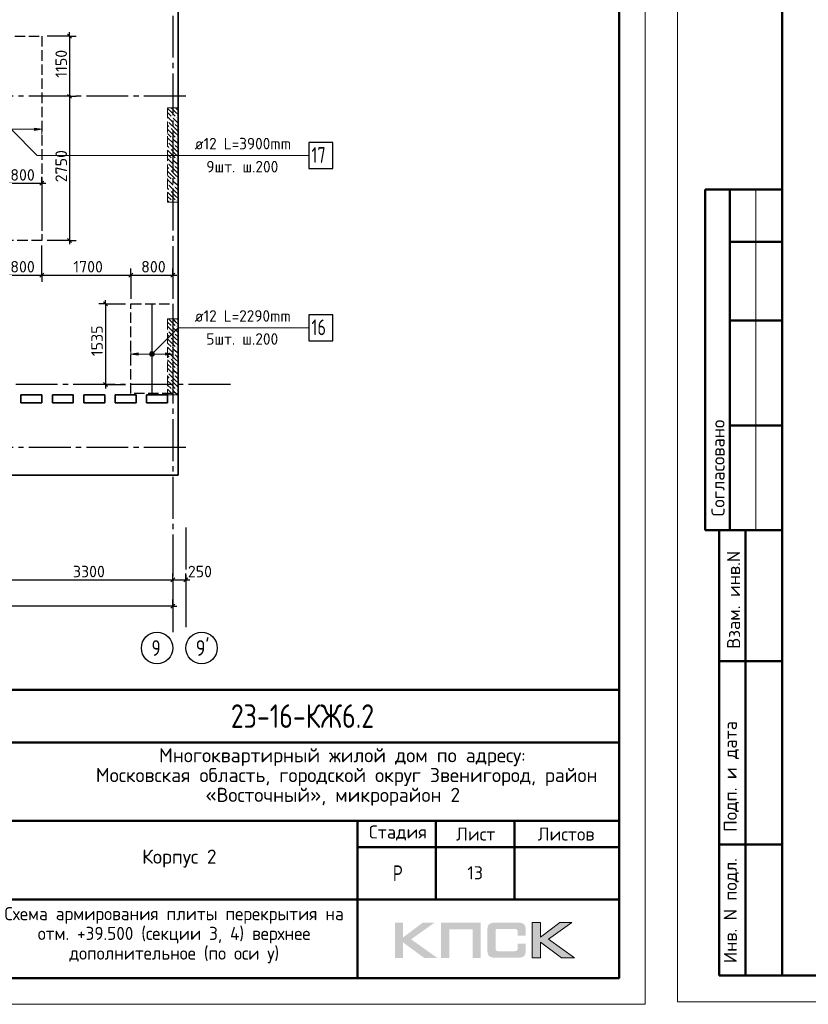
# Model space of a CAD drawing. Header units: millimetres. Extents: x 40580 to 1930067, y -240640 to 81020.
# Tile 265 of 656: x 789199 to 804263, y -240289 to -221496. Entities that reach past the tile are written whole.
import ezdxf

# ---------------------------------------------------------------- set-up
doc = ezdxf.new("R2010")
doc.units = ezdxf.units.MM
for name, pattern in [('______2', [270, 200, -70]), ('______5', [1100, 800, -100, 100, -100]), ('CENTER', [2, 1.25, -0.25, 0.25, -0.25])]:
    doc.linetypes.add(name, pattern=pattern)
for name, color, linetype, lineweight in [('Standard', 7, 'Continuous', 25), ('ДОП Верх по У', 7, 'Continuous', 25), ('ЖБ Перекрытие верхний уровень', 7, 'Continuous', 35), ('ОСИ', 7, 'CENTER', 15), ('Позиционная метка номер позиции', 7, 'Continuous', 13), ('Примечания', 7, 'Continuous', 13)]:
    doc.layers.add(name, color=color, linetype=linetype, lineweight=lineweight)
doc.layers.add('ЖБ Пилон', color=7, linetype='______2', lineweight=13, true_color=0xa0a0a0)
doc.styles.add('GOST 2.304', font='isocpeur.ttf', dxfattribs={"width": 0.8})
doc.styles.add('ISOCPEUR', font='isocpeur.ttf')

msp = doc.modelspace()

# ---------------------------------------------------------------- hatches: boundary and pattern name
h = msp.add_hatch(color=256)
h.paths.add_polyline_path([(797122.2, -238731.6), (796894.7, -238731.6), (796522.7, -239011.7), (796522.7, -238731.6), (796365, -238731.6), (796365, -239403.8), (796522.7, -239403.8), (796522.7, -239108.5), (796925.1, -239403.8), (797176.8, -239403.8), (796676.2, -239048.3)])
h.paths.add_polyline_path([(797405, -238858.2), (797850.3, -238858.2), (797850.3, -239403.8), (798006.6, -239403.8), (798006.6, -238731.6), (797839.9, -238731.6), (797248.7, -238731.6), (797248.7, -238890.7), (797248.7, -239403.8), (797405, -239403.8)])
h.paths.add_polyline_path([(799144.7, -238728.2), (798987.1, -238728.2), (798987.1, -239401), (799144.7, -239401), (799144.7, -239105), (799547.2, -239401), (799798.9, -239401), (799298.2, -239044.9), (799744.2, -238728.2), (799517.4, -238728.2), (799144.7, -239008.2)])
msp.add_hatch(color=256).paths.add_polyline_path([(798855.7, -238802.9), (798853.6, -238795.3), (798850.9, -238789), (798847.4, -238782.8), (798843.9, -238776.6), (798840.5, -238771.8), (798836.3, -238766.9), (798832.2, -238762.1), (798828, -238757.9), (798822.5, -238754.5), (798817, -238750.3), (798810.8, -238746.9), (798803.8, -238744.1), (798796.9, -238741.3), (798789.3, -238738.6), (798781.7, -238736.5), (798763.7, -238733), (798744.4, -238730.3), (798722.9, -238728.9), (798699.4, -238728.2), (798298.4, -238728.2), (798274.9, -238728.9), (798254.1, -238730.3), (798234.1, -238733), (798216.8, -238736.5), (798208.5, -238739.3), (798200.9, -238741.3), (798194, -238744.1), (798187.7, -238747.6), (798181.5, -238750.3), (798175.3, -238754.5), (798170.4, -238757.9), (798165.6, -238762.1), (798161.5, -238766.9), (798158, -238771.8), (798153.9, -238776.6), (798150.4, -238782.8), (798147.6, -238789), (798144.9, -238796), (798142.1, -238802.9), (798140, -238810.5), (798136.6, -238827.1), (798133.8, -238845), (798131.7, -238865.1), (798131.7, -238887.2), (798131.7, -239241.3), (798131.7, -239263.4), (798133.8, -239283.4), (798136.6, -239302.1), (798140, -239318.7), (798142.1, -239326.3), (798144.9, -239333.2), (798147.6, -239340.1), (798150.4, -239346.4), (798153.9, -239351.9), (798158, -239357.4), (798161.5, -239362.3), (798165.6, -239367.1), (798170.4, -239371.3), (798176, -239374.7), (798181.5, -239378.2), (798187.7, -239381.6), (798194, -239385.1), (798201.6, -239387.2), (798208.5, -239389.9), (798216.8, -239392), (798234.1, -239396.2), (798254.1, -239398.2), (798275.6, -239400.3), (798298.4, -239401), (798699.4, -239401), (798722.9, -239400.3), (798744.4, -239398.9), (798763.7, -239396.2), (798781, -239392.7), (798789.3, -239389.9), (798796.9, -239387.9), (798803.8, -239385.1), (798810.8, -239381.6), (798817, -239378.9), (798822.5, -239374.7), (798828, -239371.3), (798832.2, -239367.1), (798836.3, -239363), (798840.5, -239357.4), (798843.9, -239352.6), (798847.4, -239346.4), (798850.9, -239340.1), (798853.6, -239333.9), (798855.7, -239326.3), (798858.5, -239318.7), (798861.9, -239302.1), (798864.7, -239284.1), (798866.1, -239263.4), (798866.8, -239241.3), (798866.8, -239129.9), (798709.8, -239129.9), (798709.8, -239220.5), (798709.8, -239226.7), (798709.1, -239233), (798707.7, -239238.5), (798706.3, -239244), (798704.3, -239248.9), (798702.2, -239253), (798699.4, -239257.2), (798696, -239260.6), (798692.5, -239264.1), (798688.4, -239266.8), (798683.5, -239268.9), (798678.7, -239271), (798673.8, -239272.4), (798667.6, -239273.1), (798661.4, -239273.8), (798655.2, -239274.5), (798331.6, -239274.5), (798326, -239273.8), (798321.2, -239273.1), (798317, -239271), (798312.9, -239268.9), (798308.7, -239266.2), (798305.3, -239263.4), (798301.8, -239259.9), (798299.1, -239255.8), (798296.3, -239251.6), (798294.2, -239247.5), (798292.1, -239242.6), (798290.8, -239237.8), (798288.7, -239228.1), (798288, -239218.4), (798288, -238895.5), (798288, -238890), (798288.7, -238884.5), (798290.1, -238879.6), (798291.5, -238874.8), (798292.8, -238870.6), (798294.9, -238867.2), (798297.7, -238863.7), (798300.4, -238860.3), (798303.9, -238857.5), (798307.4, -238854.7), (798311.5, -238852.7), (798315.7, -238851.3), (798320.5, -238849.9), (798325.3, -238849.2), (798330.9, -238848.5), (798336.4, -238848.5), (798655.2, -238848.5), (798661.4, -238848.5), (798667.6, -238849.2), (798673.2, -238850.6), (798678, -238852), (798682.8, -238854), (798687.7, -238856.1), (798691.8, -238859.6), (798695.3, -238862.3), (798698.7, -238866.5), (798701.5, -238870.6), (798704.3, -238874.8), (798706.3, -238879.6), (798707.7, -238884.5), (798709.1, -238890), (798709.8, -238896.2), (798709.8, -238902.4), (798709.8, -238976.4), (798866.8, -238976.4), (798866.8, -238887.2), (798866.1, -238865.1), (798864.7, -238845), (798861.9, -238827.1), (798857.8, -238810.5)])
at = {"layer": 'ДОП Верх по У', "linetype": 'Continuous', "lineweight": 13, "transparency": 33554687}
for points in [[(789483.2, -223608.6), (789623.2, -223588.6), (789483.2, -223568.6)], [(791691, -227896.3), (791691, -227858.8), (791685.7, -227877.6)], [(791691, -227858.8), (791704.5, -227909.8), (791704.5, -227845.3)], [(791691, -227858.8), (791691, -227896.3), (791704.5, -227909.8)], [(791704.5, -227845.3), (791723.2, -227915.1), (791723.2, -227840.1)], [(791704.5, -227845.3), (791704.5, -227909.8), (791723.2, -227915.1)], [(791723.2, -227840.1), (791723.2, -227915.1), (791742, -227909.8)], [(791723.2, -227840.1), (791742, -227909.8), (791742, -227845.3)], [(791742, -227845.3), (791742, -227909.8), (791755.5, -227896.3)], [(791742, -227845.3), (791755.5, -227896.3), (791755.5, -227858.8)], [(791755.5, -227858.8), (791755.5, -227896.3), (791760.7, -227877.6)], [(791983.2, -227897.6), (792123.2, -227877.6), (791983.2, -227857.6)]]:
    msp.add_hatch(color=7, dxfattribs=at).paths.add_polyline_path(points)
msp.add_hatch(color=7, dxfattribs=at).paths.add_polyline_path([(791463.2, -227897.6), (791323.2, -227877.6), (791463.2, -227857.6)], flags=16)
at = {"layer": 'ЖБ Пилон', "linetype": 'Continuous', "lineweight": -3, "transparency": 33554687}
for points in [[(792023.7, -223435.5), (792030.2, -223429), (792036.7, -223435.5), (792030.2, -223442)], [(792103.7, -223355.5), (792110.2, -223349), (792116.7, -223355.5), (792110.2, -223362)], [(792183.7, -223355.5), (792190.2, -223349), (792196.7, -223355.5), (792190.2, -223362)], [(792063.7, -223555.5), (792070.2, -223549), (792076.7, -223555.5), (792070.2, -223562)], [(792143.7, -223475.5), (792150.2, -223469), (792156.7, -223475.5), (792150.2, -223482)], [(792103.7, -223755.5), (792110.2, -223749), (792116.7, -223755.5), (792110.2, -223762)], [(792183.7, -223755.5), (792190.2, -223749), (792196.7, -223755.5), (792190.2, -223762)], [(792023.7, -223835.5), (792030.2, -223829), (792036.7, -223835.5), (792030.2, -223842)], [(792063.7, -223955.5), (792070.2, -223949), (792076.7, -223955.5), (792070.2, -223962)], [(792143.7, -223875.5), (792150.2, -223869), (792156.7, -223875.5), (792150.2, -223882)], [(792103.7, -224155.5), (792110.2, -224149), (792116.7, -224155.5), (792110.2, -224162)], [(792183.7, -224155.5), (792190.2, -224149), (792196.7, -224155.5), (792190.2, -224162)], [(792023.7, -224235.5), (792030.2, -224229), (792036.7, -224235.5), (792030.2, -224242)], [(792063.7, -224355.5), (792070.2, -224349), (792076.7, -224355.5), (792070.2, -224362)], [(792143.7, -224275.5), (792150.2, -224269), (792156.7, -224275.5), (792150.2, -224282)], [(792103.7, -224555.5), (792110.2, -224549), (792116.7, -224555.5), (792110.2, -224562)], [(792183.7, -224555.5), (792190.2, -224549), (792196.7, -224555.5), (792190.2, -224562)], [(792023.7, -224635.5), (792030.2, -224629), (792036.7, -224635.5), (792030.2, -224642)], [(792063.7, -224755.5), (792070.2, -224749), (792076.7, -224755.5), (792070.2, -224762)], [(792143.7, -224675.5), (792150.2, -224669), (792156.7, -224675.5), (792150.2, -224682)], [(792103.7, -224955.5), (792110.2, -224949), (792116.7, -224955.5), (792110.2, -224962)], [(792183.7, -224955.5), (792190.2, -224949), (792196.7, -224955.5), (792190.2, -224962)], [(792103.7, -227355.5), (792110.2, -227349), (792116.7, -227355.5), (792110.2, -227362)], [(792183.7, -227355.5), (792190.2, -227349), (792196.7, -227355.5), (792190.2, -227362)], [(792023.7, -227435.5), (792030.2, -227429), (792036.7, -227435.5), (792030.2, -227442)], [(792063.7, -227555.5), (792070.2, -227549), (792076.7, -227555.5), (792070.2, -227562)], [(792143.7, -227475.5), (792150.2, -227469), (792156.7, -227475.5), (792150.2, -227482)], [(792103.7, -227755.5), (792110.2, -227749), (792116.7, -227755.5), (792110.2, -227762)], [(792183.7, -227755.5), (792190.2, -227749), (792196.7, -227755.5), (792190.2, -227762)], [(792023.7, -227835.5), (792030.2, -227829), (792036.7, -227835.5), (792030.2, -227842)], [(792063.7, -227955.5), (792070.2, -227949), (792076.7, -227955.5), (792070.2, -227962)], [(792143.7, -227875.5), (792150.2, -227869), (792156.7, -227875.5), (792150.2, -227882)], [(792023.7, -228235.5), (792030.2, -228229), (792036.7, -228235.5), (792030.2, -228242)], [(792103.7, -228155.5), (792110.2, -228149), (792116.7, -228155.5), (792110.2, -228162)], [(792143.7, -228275.5), (792150.2, -228269), (792156.7, -228275.5), (792150.2, -228282)], [(792183.7, -228155.5), (792190.2, -228149), (792196.7, -228155.5), (792190.2, -228162)], [(792063.7, -228355.5), (792070.2, -228349), (792076.7, -228355.5), (792070.2, -228362)], [(792023.7, -228635.5), (792030.2, -228629), (792036.7, -228635.5), (792030.2, -228642)], [(792103.7, -228555.5), (792110.2, -228549), (792116.7, -228555.5), (792110.2, -228562)], [(792183.7, -228555.5), (792190.2, -228549), (792196.7, -228555.5), (792190.2, -228562)]]:
    msp.add_hatch(color=7, dxfattribs=at).paths.add_polyline_path(points, flags=16)
at = {"layer": 'Позиционная метка номер позиции', "linetype": 'Continuous', "lineweight": 13, "transparency": 33554687}
for points in [[(791680, -227866.1), (791755.1, -227909.4), (791691.4, -227845.8)], [(791680, -227889), (791734.7, -227920.9), (791680, -227866.1)], [(791680, -227866.1), (791734.7, -227920.9), (791755.1, -227909.4)], [(791711.8, -227920.9), (791680, -227889), (791691.4, -227909.4)], [(791680, -227889), (791711.8, -227920.9), (791734.7, -227920.9)], [(791691.4, -227845.8), (791766.5, -227889), (791711.8, -227834.3)], [(791691.4, -227845.8), (791755.1, -227909.4), (791766.5, -227889)], [(791711.8, -227834.3), (791766.5, -227889), (791766.5, -227866.1)], [(791711.8, -227834.3), (791766.5, -227866.1), (791734.7, -227834.3)], [(791734.7, -227834.3), (791766.5, -227866.1), (791755.1, -227845.8)]]:
    msp.add_hatch(color=7, dxfattribs=at).paths.add_polyline_path(points)

# ---------------------------------------------------------------- linework, layer by layer
at = {"lineweight": 0}
msp.add_lwpolyline([(798987.1, -239401), (798987.1, -238728.2), (799144.7, -238728.2), (799144.7, -239008.2), (799517.4, -238728.2), (799744.2, -238728.2), (799298.2, -239044.9), (799798.9, -239401), (799547.2, -239401), (799144.7, -239105), (799144.7, -239401), (798987.1, -239401)], close=True, dxfattribs=at)
at = {"layer": 'Standard', "color": 7, "linetype": 'Continuous', "lineweight": -3, "transparency": 33554687}
for p, q in [((790152.1, -221808.6), (790152.1, -221733.6)), ((790152.1, -222958.6), (790152.1, -225708.6)), ((788823.2, -224618.6), (789623.2, -224618.6)), ((789623.2, -224618.6), (789698.2, -224618.6)), ((790152.1, -225708.6), (790152.1, -225783.6)), ((788823.2, -226371.6), (789623.2, -226371.6)), ((789623.2, -226371.6), (791323.2, -226371.6)), ((791323.2, -226371.6), (792123.2, -226371.6)), ((792123.2, -226371.6), (792198.2, -226371.6)), ((790836.6, -226921.6), (790836.6, -226846.6)), ((790836.6, -228458.6), (790836.6, -228533.6)), ((788823.2, -232188.6), (792123.2, -232188.6)), ((792123.2, -232188.6), (792373.2, -232188.6)), ((792373.2, -232188.6), (792448.2, -232188.6)), ((792123.2, -232688.6), (767073.2, -232688.6)), ((792123.2, -232688.6), (792198.2, -232688.6))]:
    msp.add_line(p, q, dxfattribs=at)
at = {"layer": 'Standard', "color": 251, "linetype": 'Continuous', "lineweight": -3, "true_color": 0x656565, "transparency": 33554687}
for p, q in [((790152.1, -221808.6), (789723.2, -221808.6)), ((790152.1, -221808.6), (790027.1, -221808.6)), ((790152.1, -221808.6), (790277.1, -221808.6)), ((790152.1, -222958.6), (790027.1, -222958.6)), ((790152.1, -222958.6), (790277.1, -222958.6)), ((790152.1, -222958.6), (790152.1, -222958.6)), ((789623.2, -224618.6), (789623.2, -224493.6)), ((789623.2, -224618.6), (789623.2, -224743.6)), ((789623.2, -224618.6), (789623.2, -225528.3)), ((790152.1, -225708.6), (789723.2, -225708.6)), ((790152.1, -225708.6), (790027.1, -225708.6)), ((790152.1, -225708.6), (790277.1, -225708.6)), ((789623.2, -226371.6), (789623.2, -226246.6)), ((791323.2, -226371.6), (791323.2, -226246.6)), ((792123.2, -226371.6), (792123.2, -226246.6)), ((789623.2, -226371.6), (789623.2, -226496.6)), ((791323.2, -226371.6), (791323.2, -226496.6)), ((791323.2, -226371.6), (791323.2, -226821.6)), ((792123.2, -226371.6), (792123.2, -226496.6)), ((792123.2, -226371.6), (792123.2, -226821.6)), ((790836.6, -226921.6), (790711.6, -226921.6)), ((790836.6, -226921.6), (790961.6, -226921.6)), ((790836.6, -228458.6), (790711.6, -228458.6)), ((790836.6, -228458.6), (790961.6, -228458.6)), ((790836.6, -228458.6), (791223.2, -228458.6)), ((792123.2, -232188.6), (792123.2, -232063.6)), ((792373.2, -232188.6), (792373.2, -232063.6)), ((792123.2, -232188.6), (792123.2, -232313.6)), ((792123.2, -232188.6), (792123.2, -232640.8)), ((792373.2, -232188.6), (792373.2, -232313.6)), ((792373.2, -232188.6), (792373.2, -232640.8)), ((792123.2, -232688.6), (792123.2, -232563.6)), ((792123.2, -232688.6), (792123.2, -232813.6)), ((792123.2, -232688.6), (792123.2, -232688.6))]:
    msp.add_line(p, q, dxfattribs=at)
at = {"layer": 'Standard', "color": 7, "linetype": 'Continuous', "lineweight": 25, "transparency": 33554687}
for p, q in [((790114.6, -221771.1), (790189.6, -221846.1)), ((790114.6, -222921.1), (790189.6, -222996.1)), ((789585.7, -224656.1), (789660.7, -224581.1)), ((790114.6, -225671.1), (790189.6, -225746.1)), ((789585.7, -226409.1), (789660.7, -226334.1)), ((791285.7, -226409.1), (791360.7, -226334.1)), ((792085.7, -226409.1), (792160.7, -226334.1)), ((790799.1, -226884.1), (790874.1, -226959.1)), ((790799.1, -228421.1), (790874.1, -228496.1)), ((792085.7, -232226.1), (792160.7, -232151.1)), ((792335.7, -232226.1), (792410.7, -232151.1)), ((792160.7, -232651.1), (792085.7, -232726.1)), ((800649.2, -239788.6), (800649.2, -234288.6)), ((782149.2, -239788.6), (800649.2, -239788.6)), ((782149.2, -239788.6), (800649.2, -239788.6)), ((782149.2, -239788.6), (800649.2, -239788.6))]:
    msp.add_line(p, q, dxfattribs=at)
at = {"layer": 'Standard', "color": 7, "linetype": 'Continuous', "lineweight": 50, "transparency": 33554687}
for p, q in [((803762.7, -224739), (802289.6, -224739)), ((802289.6, -224739), (802289.6, -231239)), ((802289.6, -224739), (802289.6, -231239)), ((802762.7, -224739), (802762.7, -231239)), ((803762.7, -225739), (802762.7, -225739)), ((803762.7, -227239), (802762.7, -227239)), ((803762.7, -229239), (802762.7, -229239)), ((802289.6, -231239), (803762.7, -231239)), ((802562.7, -239739), (802562.7, -231239)), ((802562.7, -239739), (802562.7, -231239)), ((803062.7, -239739), (803062.7, -231239)), ((802562.7, -233739), (803762.7, -233739)), ((782149.2, -234288.6), (800649.2, -234288.6)), ((788649.2, -235288.6), (800649.2, -235288.6)), ((788649.2, -236788.6), (800649.2, -236788.6)), ((795649.2, -238288.6), (795649.2, -236788.6)), ((797149.2, -238288.6), (797149.2, -236788.6)), ((798649.2, -238288.6), (798649.2, -236788.6)), ((795649.2, -237288.6), (800649.2, -237288.6)), ((802562.7, -237239), (803762.7, -237239)), ((788649.2, -238288.6), (800649.2, -238288.6)), ((795649.2, -239788.6), (795649.2, -238288.6)), ((795649.2, -239788.6), (795649.2, -238288.6)), ((803762.7, -239739), (802562.7, -239739))]:
    msp.add_line(p, q, dxfattribs=at)
at = {"layer": 'Standard', "color": 7, "linetype": 'Continuous', "lineweight": 13, "transparency": 33554687}
msp.add_line((803262.7, -224739), (803262.7, -231239), dxfattribs=at)
for points in [[(759149.2, -240288.6), (801149.2, -240288.6), (801149.2, -180888.6), (759149.2, -180888.6), (759149.2, -240288.6)], [(801762.7, -240239), (843762.7, -240239), (843762.7, -210634.9), (801762.7, -210634.9), (801762.7, -240239)]]:
    msp.add_lwpolyline(points, close=True, dxfattribs=at)
at = {"layer": 'Standard', "color": 7, "linetype": 'Continuous', "lineweight": 50, "transparency": 33554687}
for points in [[(761149.2, -181388.6), (800649.2, -181388.6), (800649.2, -239788.6), (761149.2, -239788.6), (761149.2, -181388.6)], [(803762.7, -211134.9), (843262.7, -211134.9), (843262.7, -239739), (803762.7, -239739), (803762.7, -211134.9)]]:
    msp.add_lwpolyline(points, close=True, dxfattribs=at)
at = {"layer": 'Standard', "color": 7, "linetype": 'Continuous', "lineweight": -3, "transparency": 33554687}
for points in [[(790152.1, -221808.6), (790152.1, -222564.7), (790152.1, -222564.7), (790152.1, -222958.6)], [(790836.6, -226921.6), (790836.6, -227849.2), (790836.6, -227849.2), (790836.6, -228458.6)]]:
    msp.add_lwpolyline(points, dxfattribs=at)
at = {"layer": 'Standard', "color": 251, "linetype": 'Continuous', "lineweight": -3, "true_color": 0x656565, "transparency": 33554687}
for points in [[(789623.2, -226371.6), (789623.2, -226354.6), (789623.2, -226354.6), (789623.2, -226354.6), (789623.2, -226354.6), (789623.2, -225808.6)], [(790836.6, -226921.6), (791045.3, -226921.6), (791045.3, -226921.6), (791223.2, -226921.6)]]:
    msp.add_lwpolyline(points, dxfattribs=at)
at = {"layer": 'ДОП Верх по У', "color": 251, "linetype": 'Continuous', "lineweight": 13, "true_color": 0x494949, "transparency": 33554687}
for p, q in [((789053.2, -223588.6), (789483.2, -223588.6)), ((789623.2, -223588.6), (789483.2, -223568.6)), ((789483.2, -223568.6), (789483.2, -223608.6)), ((789483.2, -223608.6), (789623.2, -223588.6)), ((789623.2, -223588.6), (789623.2, -223488.6)), ((789623.2, -223588.6), (789623.2, -223688.6)), ((789623.2, -223588.6), (789623.2, -223588.6)), ((791323.2, -227877.6), (791323.2, -227777.6)), ((791323.2, -227877.6), (791463.2, -227857.6)), ((791463.2, -227897.6), (791323.2, -227877.6)), ((791323.2, -227877.6), (791323.2, -227977.6)), ((791323.2, -227877.6), (791323.2, -227877.6)), ((791463.2, -227857.6), (791463.2, -227897.6)), ((791463.2, -227877.6), (791693.2, -227877.6)), ((791723.2, -227840.1), (791723.2, -227840.1)), ((791723.2, -227915.1), (791723.2, -227915.1)), ((791753.2, -227877.6), (791983.2, -227877.6)), ((792123.2, -227877.6), (791983.2, -227857.6)), ((791983.2, -227857.6), (791983.2, -227897.6)), ((791983.2, -227897.6), (792123.2, -227877.6)), ((792123.2, -227877.6), (792123.2, -227777.6)), ((792123.2, -227877.6), (792123.2, -227977.6)), ((792123.2, -227877.6), (792123.2, -227877.6))]:
    msp.add_line(p, q, dxfattribs=at)
at = {"layer": 'ДОП Верх по У', "color": 7, "linetype": 'Continuous', "lineweight": 13, "transparency": 33554687}
for p, q in [((792523.2, -224088.6), (794609.2, -224088.6)), ((792523.2, -227377.6), (794609.2, -227377.6))]:
    msp.add_line(p, q, dxfattribs=at)
at = {"layer": 'ДОП Верх по У', "color": 7, "linetype": 'Continuous', "lineweight": -3, "transparency": 33554687}
msp.add_line((791723.2, -226927.6), (791723.2, -228627.6), dxfattribs=at)
at = {"layer": 'ДОП Верх по У', "color": 7, "linetype": 'Continuous', "lineweight": 25, "transparency": 33554687}
for points in [[(794723.2, -224338.6), (795183.2, -224338.6), (795183.2, -223838.6), (794723.2, -223838.6), (794723.2, -224338.6)], [(794723.2, -227627.6), (795183.2, -227627.6), (795183.2, -227127.6), (794723.2, -227127.6), (794723.2, -227627.6)]]:
    msp.add_lwpolyline(points, dxfattribs=at)
at = {"layer": 'ДОП Верх по У', "color": 251, "linetype": 'Continuous', "lineweight": 13, "true_color": 0x494949, "transparency": 33554687}
msp.add_circle((791723.2, -227877.6), 37.5, dxfattribs=at)
at = {"layer": 'ЖБ Перекрытие верхний уровень', "transparency": 33554687}
for p, q in [((792223.2, -230188.6), (792223.2, -215228.6)), ((789223.2, -228658.6), (789623.2, -228658.6)), ((789223.2, -228808.6), (789223.2, -228658.6)), ((789623.2, -228658.6), (789623.2, -228808.6)), ((789823.2, -228658.6), (790223.2, -228658.6)), ((789823.2, -228808.6), (789823.2, -228658.6)), ((790223.2, -228658.6), (790223.2, -228808.6)), ((790423.2, -228658.6), (790823.2, -228658.6)), ((790423.2, -228808.6), (790423.2, -228658.6)), ((790823.2, -228658.6), (790823.2, -228808.6)), ((791023.2, -228658.6), (791423.2, -228658.6)), ((791023.2, -228808.6), (791023.2, -228658.6)), ((791423.2, -228658.6), (791423.2, -228808.6)), ((791623.2, -228658.6), (792023.2, -228658.6)), ((791623.2, -228808.6), (791623.2, -228658.6)), ((792023.2, -228658.6), (792023.2, -228808.6)), ((789623.2, -228808.6), (789223.2, -228808.6)), ((790223.2, -228808.6), (789823.2, -228808.6)), ((790823.2, -228808.6), (790423.2, -228808.6)), ((791423.2, -228808.6), (791023.2, -228808.6)), ((792023.2, -228808.6), (791623.2, -228808.6)), ((777242.8, -230188.6), (792223.2, -230188.6))]:
    msp.add_line(p, q, dxfattribs=at)
at = {"layer": 'ЖБ Пилон', "color": 253, "linetype": '______2', "lineweight": 13, "true_color": 0xa0a0a0, "transparency": 33554687}
for p, q in [((792023.2, -223178.6), (792023.2, -224978.6)), ((792223.2, -223178.6), (792023.2, -223178.6)), ((792223.2, -224978.6), (792223.2, -223178.6)), ((792023.2, -224978.6), (792223.2, -224978.6)), ((792023.2, -227208.6), (792023.2, -228658.6)), ((792223.2, -227208.6), (792023.2, -227208.6)), ((792223.2, -228658.6), (792223.2, -227208.6)), ((792023.2, -228658.6), (792223.2, -228658.6))]:
    msp.add_line(p, q, dxfattribs=at)
at = {"layer": 'ЖБ Пилон', "color": 9, "linetype": 'Continuous', "lineweight": -3, "true_color": 0xc7c7c7, "transparency": 33554687}
for p, q in [((792090.2, -223255.5), (792023.2, -223188.5)), ((792093.3, -223178.6), (792170.2, -223255.5)), ((792173.3, -223178.6), (792223.2, -223228.5)), ((792023.2, -223268.5), (792090.2, -223335.5)), ((792023.2, -223348.5), (792130.2, -223455.5)), ((792090.2, -223255.5), (792170.2, -223335.5)), ((792170.2, -223415.5), (792130.2, -223375.5)), ((792170.2, -223255.5), (792223.2, -223308.5)), ((792210.2, -223455.5), (792170.2, -223415.5)), ((792210.2, -223375.5), (792223.2, -223388.5)), ((792023.2, -223508.5), (792050.2, -223535.5)), ((792090.2, -223655.5), (792023.2, -223588.5)), ((792170.2, -223575.5), (792050.2, -223455.5)), ((792090.2, -223575.5), (792170.2, -223655.5)), ((792170.2, -223495.5), (792223.2, -223548.5)), ((792170.2, -223575.5), (792223.2, -223628.5)), ((792023.2, -223668.5), (792090.2, -223735.5)), ((792023.2, -223748.5), (792130.2, -223855.5)), ((792090.2, -223655.5), (792170.2, -223735.5)), ((792170.2, -223815.5), (792130.2, -223775.5)), ((792170.2, -223655.5), (792223.2, -223708.5)), ((792210.2, -223855.5), (792170.2, -223815.5)), ((792210.2, -223775.5), (792223.2, -223788.5)), ((792023.2, -223908.5), (792050.2, -223935.5)), ((792090.2, -224055.5), (792023.2, -223988.5)), ((792170.2, -223975.5), (792050.2, -223855.5)), ((792090.2, -223975.5), (792170.2, -224055.5)), ((792170.2, -223895.5), (792223.2, -223948.5)), ((792170.2, -223975.5), (792223.2, -224028.5)), ((792023.2, -224068.5), (792090.2, -224135.5)), ((792023.2, -224148.5), (792130.2, -224255.5)), ((792090.2, -224055.5), (792170.2, -224135.5)), ((792170.2, -224215.5), (792130.2, -224175.5)), ((792170.2, -224055.5), (792223.2, -224108.5)), ((792210.2, -224175.5), (792223.2, -224188.5)), ((792023.2, -224308.5), (792050.2, -224335.5)), ((792170.2, -224375.5), (792050.2, -224255.5)), ((792090.2, -224375.5), (792170.2, -224455.5)), ((792210.2, -224255.5), (792170.2, -224215.5)), ((792170.2, -224295.5), (792223.2, -224348.5)), ((792170.2, -224375.5), (792223.2, -224428.5)), ((792090.2, -224455.5), (792023.2, -224388.5)), ((792023.2, -224468.5), (792090.2, -224535.5)), ((792023.2, -224548.5), (792130.2, -224655.5)), ((792090.2, -224455.5), (792170.2, -224535.5)), ((792170.2, -224455.5), (792223.2, -224508.5)), ((792023.2, -224708.5), (792050.2, -224735.5)), ((792170.2, -224775.5), (792050.2, -224655.5)), ((792170.2, -224615.5), (792130.2, -224575.5)), ((792210.2, -224655.5), (792170.2, -224615.5)), ((792170.2, -224695.5), (792223.2, -224748.5)), ((792210.2, -224575.5), (792223.2, -224588.5)), ((792090.2, -224855.5), (792023.2, -224788.5)), ((792023.2, -224868.5), (792090.2, -224935.5)), ((792090.2, -224775.5), (792170.2, -224855.5)), ((792090.2, -224855.5), (792170.2, -224935.5)), ((792170.2, -224775.5), (792223.2, -224828.5)), ((792170.2, -224855.5), (792223.2, -224908.5)), ((792023.2, -224948.5), (792053.3, -224978.6)), ((792133.3, -224978.6), (792130.2, -224975.5)), ((792210.2, -224975.5), (792213.3, -224978.6)), ((792023.2, -227268.5), (792090.2, -227335.5)), ((792023.2, -227348.5), (792130.2, -227455.5)), ((792090.2, -227255.5), (792043.3, -227208.6)), ((792090.2, -227255.5), (792170.2, -227335.5)), ((792123.3, -227208.6), (792170.2, -227255.5)), ((792170.2, -227415.5), (792130.2, -227375.5)), ((792170.2, -227255.5), (792223.2, -227308.5)), ((792203.3, -227208.6), (792223.2, -227228.5)), ((792210.2, -227375.5), (792223.2, -227388.5)), ((792023.2, -227508.5), (792050.2, -227535.5)), ((792170.2, -227575.5), (792050.2, -227455.5)), ((792090.2, -227575.5), (792170.2, -227655.5)), ((792210.2, -227455.5), (792170.2, -227415.5)), ((792170.2, -227495.5), (792223.2, -227548.5)), ((792170.2, -227575.5), (792223.2, -227628.5)), ((792090.2, -227655.5), (792023.2, -227588.5)), ((792023.2, -227668.5), (792090.2, -227735.5)), ((792023.2, -227748.5), (792130.2, -227855.5)), ((792090.2, -227655.5), (792170.2, -227735.5)), ((792170.2, -227655.5), (792223.2, -227708.5)), ((792023.2, -227908.5), (792050.2, -227935.5)), ((792170.2, -227975.5), (792050.2, -227855.5)), ((792170.2, -227815.5), (792130.2, -227775.5)), ((792210.2, -227855.5), (792170.2, -227815.5)), ((792170.2, -227895.5), (792223.2, -227948.5)), ((792210.2, -227775.5), (792223.2, -227788.5)), ((792090.2, -228055.5), (792023.2, -227988.5)), ((792023.2, -228068.5), (792090.2, -228135.5)), ((792090.2, -227975.5), (792170.2, -228055.5)), ((792090.2, -228055.5), (792170.2, -228135.5)), ((792170.2, -227975.5), (792223.2, -228028.5)), ((792170.2, -228055.5), (792223.2, -228108.5)), ((792023.2, -228148.5), (792130.2, -228255.5)), ((792023.2, -228308.5), (792050.2, -228335.5)), ((792170.2, -228375.5), (792050.2, -228255.5)), ((792170.2, -228215.5), (792130.2, -228175.5)), ((792210.2, -228255.5), (792170.2, -228215.5)), ((792170.2, -228295.5), (792223.2, -228348.5)), ((792210.2, -228175.5), (792223.2, -228188.5)), ((792090.2, -228455.5), (792023.2, -228388.5)), ((792023.2, -228468.5), (792090.2, -228535.5)), ((792090.2, -228375.5), (792170.2, -228455.5)), ((792090.2, -228455.5), (792170.2, -228535.5)), ((792170.2, -228375.5), (792223.2, -228428.5)), ((792170.2, -228455.5), (792223.2, -228508.5)), ((792023.2, -228548.5), (792130.2, -228655.5)), ((792053.3, -228658.6), (792050.2, -228655.5)), ((792170.2, -228615.5), (792130.2, -228575.5)), ((792210.2, -228655.5), (792170.2, -228615.5)), ((792210.2, -228575.5), (792223.2, -228588.5))]:
    msp.add_line(p, q, dxfattribs=at)
at = {"layer": 'ОСИ', "color": 8, "linetype": '______5', "lineweight": -3, "transparency": 33554687}
for p, q in [((792123.2, -214819.9), (792123.2, -233188.6)), ((792373.2, -222958.6), (762749.2, -222958.6)), ((793223.2, -228458.6), (762749.2, -228458.6)), ((792373.2, -229658.6), (762749.2, -229658.6)), ((792373.2, -231188.6), (792373.2, -233188.6))]:
    msp.add_line(p, q, dxfattribs=at)
at = {"layer": 'ОСИ', "color": 7, "linetype": 'Continuous', "lineweight": -3, "transparency": 33554687}
for centre in [(791823.2, -233488.6), (792673.2, -233488.6)]:
    msp.add_circle(centre, 300, dxfattribs=at)
at = {"layer": 'Позиционная метка номер позиции', "color": 7, "linetype": 'Continuous', "lineweight": 13, "transparency": 33554687}
for p, q in [((791691.4, -227845.8), (791691.4, -227845.8)), ((791691.4, -227909.4), (791691.4, -227909.4)), ((791755.1, -227845.8), (791755.1, -227845.8)), ((791755.1, -227909.4), (791755.1, -227909.4))]:
    msp.add_line(p, q, dxfattribs=at)
for points in [[(789033.2, -223588.6), (789533.2, -224088.6), (794723.2, -224088.6)], [(791723.2, -227877.6), (792223.2, -227377.6), (794723.2, -227377.6)]]:
    msp.add_lwpolyline(points, dxfattribs=at)
msp.add_circle((791723.2, -227877.6), 45, dxfattribs=at)
at = {"layer": 'Примечания', "color": 7, "linetype": '______2', "lineweight": -3, "transparency": 33554687}
for p, q in [((788023.2, -221808.6), (789623.2, -221808.6)), ((789623.2, -221808.6), (789623.2, -225708.6)), ((789623.2, -225708.6), (788023.2, -225708.6)), ((791323.2, -226921.6), (792123.2, -226921.6)), ((791323.2, -228633.6), (791323.2, -226921.6)), ((792123.2, -226921.6), (792123.2, -228633.6)), ((792123.2, -228633.6), (791323.2, -228633.6))]:
    msp.add_line(p, q, dxfattribs=at)

# ---------------------------------------------------------------- texts
at = {"layer": 'Standard', "color": 7, "linetype": 'Continuous', "lineweight": 25, "transparency": 33554687, "char_height": 220, "attachment_point": 7, "rotation": 90, "style": 'ISOCPEUR'}
for s, insert, width in [('1150', (790102, -222602.5), 563.284), ('2750', (790102.1, -224599.4), 657.046), ('1535', (790786.6, -227916.8), 579.019)]:
    msp.add_mtext(s, dxfattribs=dict(at, insert=insert, width=width))
at = {"layer": 'Standard', "color": 7, "linetype": 'Continuous', "lineweight": 25, "transparency": 33554687, "attachment_point": 7, "style": 'ISOCPEUR'}
for s, insert, char_height, width in [('800', (789019.9, -224568.6), 220, 531.967), ('800', (789019.9, -226321.6), 220, 531.967), ('1700', (790223, -226321.5), 220, 625.735), ('800', (791519.9, -226321.6), 220, 531.967), ('3300', (790215.2, -232138.6), 220, 641.476), ('250', (792410.7, -232138.6), 220, 516.39), ('Многоквартирный\\~жилой\\~дом\\~по\\~адресу:\\~', (791859.3, -235743.6), 270, 5717.08), ('Московская\\~область,\\~городской\\~округ\\~Звенигород,\\~район\\~', (790653.3, -236121.6), 270, 8136.208), ('«Восточный»,\\~микрорайон\\~2', (792745.8, -236499.6), 270, 3952.828), ('Стадия', (795869.8, -237163.8), 250, 1031.116), ('Лист', (797532.8, -237163.8), 250, 782.227), ('Листов', (799092.1, -237163.8), 250, 1066.51), ('Корпус\\~2', (791537.3, -237678.6), 270, 1362.881), ('\\W0.77;Р', (796326.2, -237938.6), 300, 262.925)]:
    msp.add_mtext(s, dxfattribs=dict(at, insert=insert, char_height=char_height, width=width))
at = {"layer": 'Standard', "color": 7, "linetype": 'Continuous', "lineweight": 50, "transparency": 33554687, "char_height": 250, "attachment_point": 7, "rotation": 90, "style": 'GOST 2.304'}
for s, insert, width in [('\\A1;{\\fISOCPEUR|i0|b0;\\H250.000000;\\W1.000000;\\C7;Согласовано}\\P', (802662.7, -230977.6), 2071.875), ('\\A1;{\\fISOCPEUR|i0|b0;\\H250.000000;\\W1.000000;\\C7;Взам. инв.N}\\P', (802960.7, -233503.2), 1909.099), ('\\A1;{\\fISOCPEUR|i0|b0;\\H250.000000;\\W1.000000;\\C7;Подп. и дата}\\P', (802937.1, -236996.9), 2197.059), ('\\A1;{\\fISOCPEUR|i0|b0;\\H250.000000;\\W1.000000;\\C7;Инв. N подл.}\\P', (802937.1, -239505), 2021.795)]:
    msp.add_mtext(s, dxfattribs=dict(at, insert=insert, width=width))
at = {"layer": 'Standard', "color": 7, "linetype": 'Continuous', "lineweight": 50, "transparency": 33554687, "insert": (793231.8, -235013.6), "char_height": 450, "width": 3070.526, "attachment_point": 7, "style": 'GOST 2.304'}
msp.add_mtext('23-16-КЖ6.2', dxfattribs=at)
at = {"layer": 'Standard', "color": 7, "linetype": 'Continuous', "lineweight": 13, "transparency": 33554687, "insert": (797899.2, -237778.6), "char_height": 250, "width": 393.75, "attachment_point": 5, "style": 'ISOCPEUR'}
msp.add_mtext('\\A1;{\\fISOCPEUR|i0|b0;\\H250.000000;\\W1.000000;\\C7;13}\\P', dxfattribs=at)
at = {"layer": 'Standard', "color": 7, "linetype": 'Continuous', "lineweight": 25, "transparency": 33554687, "insert": (792149.2, -238433.7), "char_height": 250, "width": 7000, "attachment_point": 2, "line_spacing_factor": 0.903614, "style": 'ISOCPEUR'}
msp.add_mtext('{\\W0.9524;Схема армирования плиты перекрытия на отм. +39.500 (секции 3, 4) верхнее дополнительное (по оси у)}', dxfattribs=at)
at = {"layer": 'ДОП Верх по У', "color": 7, "linetype": 'Continuous', "lineweight": 13, "transparency": 33554687, "attachment_point": 7, "style": 'ISOCPEUR'}
for s, insert, char_height, width in [('\\W0.96;ø12 L=3900mm ', (792543.2, -223971.2), 220, 2152.025), ('\\W0.75;17', (794773.2, -224228.6), 300, 472.649), ('\\W0.97;9шт. ш.200 ', (792763.2, -224411.2), 220, 1713.203), ('\\W0.96;ø12 L=2290mm ', (792543.2, -227260.2), 220, 2152.025), ('\\W0.75;16', (794773.2, -227517.6), 300, 472.649), ('\\W0.97;5шт. ш.200 ', (792763.2, -227700.2), 220, 1713.203)]:
    msp.add_mtext(s, dxfattribs=dict(at, insert=insert, char_height=char_height, width=width))
at = {"layer": 'ОСИ', "color": 7, "linetype": 'Continuous', "lineweight": 25, "transparency": 33554687, "char_height": 300, "attachment_point": 7, "style": 'ISOCPEUR'}
for s, insert, width in [('\\W0.78;9', (791718.2, -233638.6), 326.834), ("\\W0.84;9'", (792561.7, -233638.6), 441.038)]:
    msp.add_mtext(s, dxfattribs=dict(at, insert=insert, width=width))

doc.saveas('drawing.dxf')
